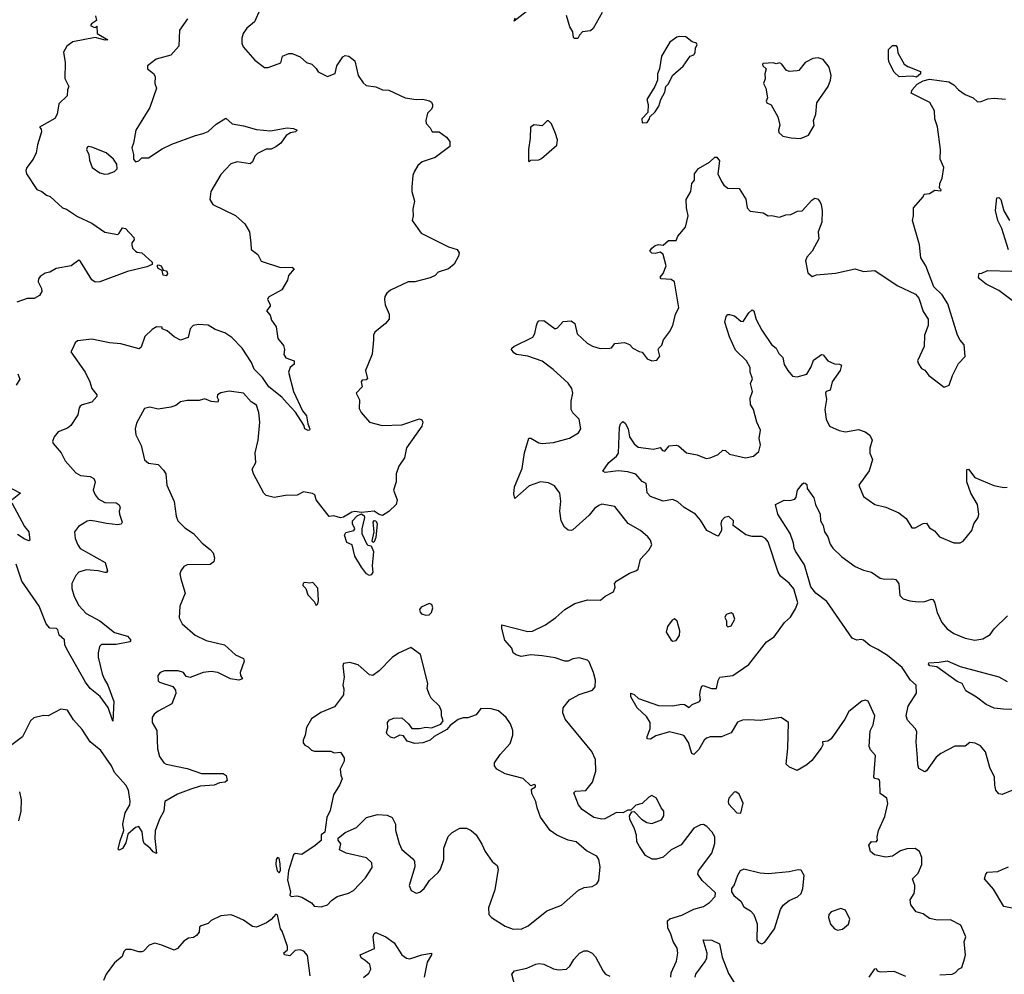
# Model space of a CAD drawing. Extents: x 1690054 to 1842981, y 782881 to 914114.
# Tile 500 of 656: x 1821598 to 1827698, y 790604 to 796520. Entities that reach past the tile are written whole.
import ezdxf

# ---------------------------------------------------------------- set-up
doc = ezdxf.new("R2010")
doc.units = 0

msp = doc.modelspace()

# ---------------------------------------------------------------- linework, layer by layer
at = {"layer": '0CON10XD'}
for points in [[(1823086.7, 796585), (1823052.5, 796507.5), (1823005, 796468.1), (1822982.9, 796435), (1822973.8, 796405), (1822973.9, 796373.9), (1822982, 796352), (1823055, 796270), (1823115, 796223.3), (1823137, 796223), (1823215, 796252.5), (1823226.7, 796295), (1823265, 796310), (1823285, 796310), (1823335, 796290), (1823375, 796255.8), (1823407.5, 796245), (1823435, 796217.5), (1823446.7, 796196.7), (1823505, 796167.5), (1823553, 796187), (1823563.3, 796235), (1823600, 796290), (1823615, 796298.8), (1823637.5, 796295), (1823674.2, 796264.2), (1823695.7, 796175), (1823725, 796128.8), (1823745, 796111.2), (1823805, 796104.3), (1823845, 796086), (1823885, 796084.3), (1823985, 796035.8), (1824055, 796026), (1824095, 796027.5), (1824136.9, 796016.9), (1824148.3, 796008.3), (1824156.2, 795995), (1824155, 795980), (1824148.8, 795965), (1824125, 795940), (1824113.9, 795896.1), (1824116.4, 795876.4), (1824140.7, 795850.7), (1824152.5, 795825), (1824195.7, 795825.7), (1824242.7, 795792.7), (1824263.3, 795765), (1824263.3, 795735), (1824172.5, 795665), (1824091.2, 795638.8), (1824065, 795616.7), (1824042.3, 795577.7), (1824033.3, 795555), (1824026.7, 795485), (1824028, 795455), (1824044.2, 795395), (1824034.2, 795345), (1824036.2, 795305), (1824030, 795275), (1824085, 795196.7), (1824255, 795112), (1824307.5, 795095), (1824320, 795075), (1824316.7, 795055), (1824290, 795005), (1824255, 794975.7), (1824190, 794955), (1824172.5, 794935), (1824140.3, 794919.7), (1824046.4, 794896.4), (1824005, 794896), (1823895, 794844.3), (1823872, 794825), (1823860, 794805), (1823857.5, 794785), (1823863, 794753), (1823887.5, 794695), (1823886, 794665), (1823865, 794636.2), (1823797.5, 794582.5), (1823790, 794565), (1823790, 794535), (1823782.3, 794447.7), (1823740, 794345), (1823752.5, 794295), (1823745, 794287.5), (1823720, 794285), (1823714, 794275), (1823720, 794245), (1823683.3, 794205), (1823703.8, 794165), (1823701.2, 794111.2), (1823713.3, 794085), (1823765.6, 794025.6), (1823844.4, 794005.6), (1823965, 794009.2), (1824075, 794046.7), (1824089.5, 794039.5), (1824096.2, 794025), (1824088.7, 794001.3), (1823995, 793867.5), (1823982.5, 793805), (1823946.4, 793753.6), (1823930, 793705), (1823930, 793655), (1823913.3, 793605), (1823936.7, 793545), (1823930, 793515), (1823885, 793472), (1823845, 793447.5), (1823825, 793452.9), (1823795, 793473.8), (1823715, 793466.7), (1823675, 793471.1), (1823655, 793467.5), (1823605, 793436.7), (1823585, 793432.2), (1823545, 793445.6), (1823515, 793440.8), (1823434.2, 793545), (1823426.7, 793575), (1823412.7, 793582.7), (1823356.1, 793593.9), (1823315.9, 793574.1), (1823245, 793572), (1823175, 793558.8), (1823125, 793572), (1823111.2, 793585), (1823046.7, 793705), (1823038.8, 793735), (1823060, 793775), (1823055.7, 793835), (1823074.4, 793915), (1823086.2, 794025), (1823080, 794085), (1823065, 794131.2), (1823032.3, 794152.3), (1822983.8, 794205), (1822895, 794218.1), (1822845, 794207.1), (1822823.8, 794195), (1822820.7, 794180.7), (1822830, 794165), (1822825, 794150), (1822785, 794153.3), (1822745, 794170), (1822710.5, 794159.5), (1822635, 794160), (1822595, 794151.4), (1822565, 794128.8), (1822535, 794118), (1822455.9, 794105.9), (1822405, 794118.6), (1822370.3, 794109.7), (1822320.9, 794019.1), (1822314.2, 793985), (1822317.3, 793947.3), (1822350.6, 793880.6), (1822371.8, 793791.8), (1822395, 793771.4), (1822455, 793762.5), (1822489.1, 793729.1), (1822504, 793705), (1822508.8, 793635), (1822554.2, 793534.2), (1822567.3, 793442.7), (1822577.1, 793415), (1822620.6, 793370.6), (1822674, 793335), (1822728, 793275), (1822777.2, 793237.2), (1822795.8, 793215), (1822804, 793185), (1822800.7, 793159.3), (1822777.1, 793142.9), (1822635, 793141.4), (1822615, 793131.2), (1822596, 793105), (1822590.8, 793085), (1822595.8, 793055), (1822622.5, 792965), (1822589.2, 792885), (1822586.2, 792813.8), (1822604, 792775), (1822686, 792705), (1822752.7, 792672.7), (1822866.3, 792646.3), (1822935, 792582.9), (1822985, 792561.2), (1822988.1, 792545), (1822964.2, 792475), (1822966, 792455), (1822977.5, 792435), (1822955, 792427.5), (1822904.5, 792434.5), (1822825, 792474.2), (1822785, 792479.4), (1822735, 792473.8), (1822655, 792443.3), (1822629.3, 792449.3), (1822612.5, 792475), (1822580, 792485), (1822495, 792484.4), (1822468.8, 792475), (1822453.8, 792455), (1822455, 792422.5), (1822465, 792413.8), (1822546.9, 792386.9), (1822563.8, 792365), (1822566.2, 792345), (1822539.7, 792280.3), (1822456.7, 792235), (1822431.2, 792215), (1822419.2, 792195), (1822419.2, 792165), (1822448, 792115), (1822450.8, 792000.8), (1822464.5, 791954.5), (1822490, 791915), (1822505.5, 791905.5), (1822635, 791879.2), (1822725, 791848.1), (1822857.8, 791847.8), (1822876.2, 791835), (1822882.5, 791805), (1822870, 791795), (1822835, 791790), (1822802.5, 791775), (1822715, 791768.9), (1822658.6, 791751.4), (1822575, 791720.6), (1822497.5, 791675), (1822491.5, 791615), (1822463.3, 791565), (1822437.9, 791492.1), (1822435.6, 791445), (1822445, 791352.5), (1822425, 791362.5), (1822406.2, 791386.2), (1822370, 791415), (1822362.6, 791432.6), (1822357.4, 791487.4), (1822335, 791520), (1822315, 791513.8), (1822267.1, 791472.9), (1822255, 791417.5), (1822235, 791383.3), (1822215, 791372.5), (1822208.3, 791378.3), (1822220, 791430), (1822243.3, 791495), (1822237.5, 791535), (1822250.9, 791605), (1822280, 791655), (1822282.2, 791675), (1822271.9, 791745), (1822255.7, 791775), (1822185.6, 791855), (1822165.7, 791895), (1822100.1, 791990.1), (1822035, 792044.4), (1821985, 792120.6), (1821931.6, 792181.6), (1821895, 792240), (1821853.6, 792246.4), (1821775, 792206.2), (1821745, 792208), (1821685, 792193.3), (1821663.8, 792175), (1821615.6, 792074.4), (1821550, 792025)], [(1824735, 796568), (1824661.7, 796511.7), (1824667.5, 796532.5)], [(1822068.1, 796545), (1822074.2, 796515.8), (1822042.5, 796495), (1822037.5, 796485), (1822056.7, 796473.3), (1822067.5, 796472.5), (1822075, 796480), (1822077.5, 796435), (1822143.3, 796395), (1822127, 796393), (1822065, 796410.6), (1821927.4, 796382.6), (1821890.8, 796355), (1821868.3, 796318.3), (1821879.2, 796255), (1821877.1, 796155), (1821901.4, 796105), (1821893.3, 796085), (1821891.5, 796048.5), (1821841.1, 795998.9), (1821830.9, 795935), (1821815, 795906.7), (1821720, 795855), (1821730.7, 795840.7), (1821732.9, 795825), (1821708, 795745), (1821700, 795695), (1821681.1, 795655), (1821641.9, 795605), (1821635.8, 795585), (1821639.2, 795565), (1821705, 795466.7), (1821735, 795456.2), (1821763.4, 795433.4), (1821786.7, 795425), (1821863.9, 795353.9), (1821887.5, 795345), (1821955, 795301.2), (1822045, 795260), (1822125, 795204), (1822205, 795189.2), (1822215, 795196), (1822235, 795230), (1822252.5, 795225), (1822305, 795170), (1822306.7, 795155), (1822293, 795137), (1822292.5, 795125), (1822297.5, 795105), (1822315, 795086.2), (1822325, 795078.8), (1822355.5, 795075.5), (1822418.2, 795018.2), (1822417.9, 795002.1), (1822385, 794987.7), (1822265, 794959.4), (1822095, 794894.5), (1822065, 794894), (1822045, 794907.5), (1821975, 795022), (1821965, 795029.4), (1821915.9, 794994.1), (1821823, 794977), (1821785, 794956), (1821755, 794949.2), (1821725, 794929.2), (1821714.2, 794915), (1821712.5, 794895), (1821732, 794855), (1821734, 794835), (1821719.7, 794810.3), (1821687, 794793), (1821645, 794791.1), (1821580.6, 794769.4)], [(1822637.5, 796525), (1822588, 796455), (1822583.3, 796355), (1822535, 796301.2), (1822443.8, 796275), (1822390, 796235), (1822388.8, 796215), (1822427, 796187), (1822437.3, 796167.3), (1822435.7, 796125), (1822446, 796095), (1822404.2, 795975.8), (1822318, 795835), (1822303.8, 795755), (1822292.5, 795725), (1822303.3, 795685), (1822302.5, 795655), (1822315, 795640), (1822335, 795646.2), (1822355, 795663.8), (1822395, 795664.2), (1822480.3, 795719.7), (1822540.9, 795749.1), (1822686.8, 795803.2), (1822735, 795814.2)], [(1825205.8, 796564.2), (1825150, 796465), (1825135, 796452), (1825085, 796443.8), (1825066.2, 796425), (1825055, 796402.5), (1825035, 796402.5), (1825029.3, 796409.3), (1825024, 796445), (1825005.6, 796475.6), (1824985, 796546.2)], [(1825455, 795880), (1825485, 795882.5), (1825500, 795905), (1825501.7, 795918.3), (1825535, 795950), (1825556.7, 795985), (1825570, 796025), (1825595, 796070), (1825600, 796105), (1825615, 796120), (1825643.9, 796176.1), (1825708.3, 796231.7), (1825752.5, 796295), (1825775, 796303.3), (1825783, 796317), (1825784.2, 796345.8), (1825795.5, 796365), (1825790, 796375), (1825765, 796382.5), (1825725, 796413.3), (1825685, 796416.7), (1825668.3, 796411.7), (1825625, 796380), (1825573.3, 796295), (1825562.5, 796215), (1825550, 796185), (1825550, 796145), (1825532.5, 796105), (1825483.3, 796025), (1825492.5, 795995), (1825490, 795945), (1825452.5, 795905), (1825455, 795880)], [(1827155, 796164.3), (1827129.2, 796169.2), (1827047.5, 796165), (1827016.2, 796195), (1826984.2, 796255), (1826980, 796275), (1826980, 796335), (1827005, 796360), (1827025, 796360), (1827035, 796350), (1827037.5, 796315), (1827076.7, 796245), (1827099.7, 796229.7), (1827178.3, 796198.3), (1827178, 796185), (1827155, 796164.3)], [(1826435, 795783.8), (1826485.9, 795804.1), (1826520, 795865), (1826515.6, 795895), (1826530.4, 795935), (1826535.5, 796005), (1826607.1, 796105), (1826621.4, 796145), (1826624.3, 796175), (1826612.9, 796225), (1826575, 796274), (1826545, 796284), (1826511.2, 796278.8), (1826465, 796254), (1826426, 796205), (1826415, 796202.5), (1826365, 796198.8), (1826346.4, 796206.4), (1826318.8, 796245), (1826305, 796252), (1826285, 796246.7), (1826265, 796253.3), (1826205, 796248.8), (1826200, 796245), (1826202.5, 796235), (1826222.5, 796215), (1826213.8, 796185), (1826216.4, 796153.6), (1826206.7, 796125), (1826220, 796095), (1826230, 796035), (1826222, 796015), (1826227.5, 796005), (1826252.9, 795992.9), (1826295, 795917.5), (1826307.2, 795867.2), (1826298.5, 795835), (1826300.5, 795820.5), (1826325, 795798.8), (1826377, 795787), (1826435, 795783.8)], [(1825225, 792947.5), (1825277.5, 792975), (1825286.1, 793003.9), (1825283.8, 793025), (1825297, 793043), (1825375, 793090), (1825415.9, 793104.1), (1825430, 793115), (1825445, 793176.7), (1825495, 793232.5), (1825513.3, 793265), (1825506, 793295), (1825490, 793315), (1825444.5, 793354.5), (1825368.3, 793398.3), (1825285, 793502.9), (1825205, 793517.1), (1825185, 793510), (1825159.7, 793490.3), (1825125, 793449.2), (1825025, 793359.2), (1825015, 793354.3), (1824995, 793356.9), (1824974.1, 793374.1), (1824952.9, 793415), (1824944.4, 793475), (1824950, 793535), (1824944.3, 793585), (1824910.9, 793630.9), (1824875, 793650), (1824825, 793655.8), (1824755, 793631.1), (1824665, 793552.5), (1824658.8, 793581.2), (1824664.4, 793625), (1824711.1, 793738.9), (1824725.6, 793835), (1824753.1, 793926.9), (1824765, 793927.1), (1824815, 793898.5), (1824835, 793893.6), (1824905, 793900), (1825005, 793925.7), (1825060.3, 793959.7), (1825074, 793985), (1825064.3, 794044.3), (1825025, 794084), (1825014.4, 794105), (1825014.4, 794155), (1825025.6, 794205), (1825017.8, 794235), (1824996.7, 794266.7), (1824902.4, 794352.4), (1824834.2, 794404.2), (1824745, 794434.4), (1824675, 794445.8), (1824658.8, 794455), (1824643.8, 794475), (1824646.7, 794485), (1824660, 794495), (1824776.6, 794553.4), (1824789.2, 794575), (1824800.6, 794625), (1824805.8, 794644.2), (1824815, 794653.3), (1824845, 794656.2), (1824915.8, 794604.2), (1824929.7, 794610.3), (1824965, 794650), (1825015, 794653.8), (1825036.9, 794636.9), (1825052.3, 794572.3), (1825113.8, 794515), (1825145.7, 794495.7), (1825195, 794482.5), (1825255, 794484), (1825263.8, 794486.2), (1825285, 794513.3), (1825345, 794518.8), (1825375, 794506), (1825396.7, 794485), (1825435, 794463.3), (1825455, 794460), (1825485, 794419.2), (1825515, 794406), (1825545, 794410), (1825563.3, 794435), (1825553.3, 794475), (1825556.7, 794485), (1825576.6, 794503.4), (1825586, 794535), (1825624, 794585), (1825643.8, 794625), (1825661.2, 794695), (1825681.1, 794735), (1825654, 794895), (1825635, 794909.4), (1825573.1, 794913.1), (1825566.2, 794925), (1825583.7, 794946.3), (1825603.8, 794995), (1825585, 795063.8), (1825568.3, 795078.3), (1825535, 795070), (1825515, 795073.3), (1825502.5, 795085), (1825513.3, 795105), (1825535, 795121.2), (1825555, 795127.5), (1825585, 795122.5), (1825618.3, 795151.7), (1825665, 795151.2), (1825675, 795178.8), (1825722.5, 795235), (1825738.6, 795305), (1825728.6, 795355), (1825727.1, 795405), (1825755.8, 795455), (1825762, 795505), (1825778, 795525), (1825778.8, 795565), (1825803.2, 795596.8), (1825872.3, 795637.7), (1825905, 795668.8), (1825917.5, 795667.5), (1825933.3, 795645), (1825923.3, 795565), (1825945, 795517.5), (1825960, 795495), (1825985, 795476.2), (1826055, 795473.8), (1826097.3, 795407.3), (1826104.1, 795354.1), (1826124.1, 795334.1), (1826205, 795322.5), (1826235, 795304), (1826255, 795305.8), (1826305, 795295.8), (1826345, 795310.6), (1826375, 795312.5), (1826417.3, 795332.7), (1826445, 795336.2), (1826505, 795401.2), (1826525, 795413.3), (1826540.7, 795410.7), (1826555, 795393.3), (1826564.2, 795374.2), (1826569.2, 795335), (1826567.5, 795265), (1826543.8, 795205), (1826548.3, 795161.7), (1826508, 795085), (1826475, 795047.5), (1826466.2, 795025), (1826480.7, 794950.7), (1826507.5, 794927.5), (1826535, 794938), (1826651.7, 794948.3), (1826775, 794976.7), (1826825, 794958.8), (1826895, 794966.2), (1827035, 794872.9), (1827148, 794818), (1827167.5, 794795), (1827195, 794712.5), (1827226, 794665), (1827226, 794625), (1827204, 794565), (1827202, 794495), (1827161.2, 794405), (1827166.4, 794386.4), (1827185, 794357.5), (1827205, 794347.5), (1827230, 794315), (1827325, 794242.5), (1827356.7, 794255), (1827376.2, 794315), (1827415, 794390), (1827456.4, 794433.6), (1827450, 794505), (1827425, 794533.3), (1827407.5, 794565), (1827349.1, 794759.1), (1827314, 794815), (1827261.4, 794865), (1827211.1, 794995), (1827180.6, 795045), (1827171.8, 795125), (1827128.7, 795275), (1827136.2, 795305), (1827135.7, 795355), (1827195, 795422.5), (1827200.7, 795439.3), (1827235, 795443.8), (1827267, 795463), (1827305, 795460), (1827307.5, 795465), (1827297.5, 795475), (1827298.8, 795505), (1827312.9, 795537.1), (1827322.5, 795605), (1827300.5, 795655), (1827302.3, 795715), (1827285, 795856.2), (1827267.1, 795905), (1827266.5, 795955), (1827237.3, 796007.3), (1827121.2, 796065), (1827126.9, 796085), (1827158.7, 796121.3), (1827195, 796141.1), (1827235, 796152), (1827355, 796134), (1827385.5, 796115.5), (1827414.5, 796084.5), (1827455.6, 796055.6), (1827505.7, 796035.7), (1827531.7, 796011.7), (1827555, 796014), (1827595, 796030), (1827635, 796033.1), (1827705, 796028.1)], [(1822735, 795814.2), (1822765, 795828), (1822815, 795872), (1822875, 795910), (1822915, 795874), (1822985, 795862.9), (1823065, 795838.6), (1823151.7, 795831.7), (1823255, 795848.9), (1823295, 795845.6), (1823316.7, 795835), (1823306.2, 795825), (1823275, 795818.1), (1823248, 795802), (1823215.3, 795754.7), (1823185, 795731.1), (1823155, 795717.5), (1823125, 795718.1), (1823070.2, 795689.8), (1823054.2, 795675), (1823040.5, 795639.5), (1823025, 795626.2), (1822945, 795640), (1822905, 795626), (1822845, 795561.2), (1822781.9, 795455), (1822776, 795405), (1822793.8, 795375), (1822935, 795306.2), (1822993.3, 795255), (1823021.2, 795205), (1823030.8, 795135), (1823032.5, 795095), (1823073.3, 795065), (1823093.9, 795023.9), (1823213.2, 794983.2), (1823285, 794985.6), (1823297.5, 794975), (1823262.5, 794935), (1823256.2, 794905), (1823221.2, 794845), (1823139.3, 794800.7), (1823132.5, 794785), (1823150, 794755), (1823150, 794745), (1823127.5, 794715), (1823148.8, 794688.8), (1823157.3, 794657.3), (1823185.8, 794615.8), (1823196.7, 794545), (1823231.7, 794501.7), (1823238.8, 794475), (1823234.1, 794444.1), (1823247.5, 794425), (1823298.8, 794405), (1823298.8, 794385), (1823273.3, 794365), (1823264.2, 794335), (1823294.5, 794215), (1823350.8, 794095), (1823374.2, 794065), (1823382, 794015), (1823395.8, 793985), (1823393.8, 793976.2), (1823385, 793973.1), (1823365, 793984), (1823357.9, 794007.9), (1823306.9, 794086.9), (1823253.5, 794145), (1823220.9, 794180.9), (1823140.7, 794245), (1823101.7, 794301.7), (1823051.2, 794355), (1823033.4, 794395), (1822975.5, 794485), (1822911.3, 794551.3), (1822868.8, 794578.8), (1822809.3, 794599.3), (1822765, 794626.1), (1822705, 794631.5), (1822672, 794625), (1822653.3, 794605), (1822640.6, 794549.4), (1822595, 794534.3), (1822554.7, 794554.7), (1822511.2, 794591.2), (1822480, 794605), (1822480, 794615), (1822445, 794616.2), (1822419.5, 794600.5), (1822373.1, 794556.9), (1822350, 794490), (1822338.9, 794481.1), (1822225, 794510.8), (1822155, 794517.8), (1822045, 794540.6), (1821955, 794528.8), (1821941.9, 794518.1), (1821925, 794480), (1821915, 794462.5), (1822003.5, 794335), (1822032.9, 794275), (1822044.4, 794235), (1822076, 794195), (1822076.2, 794185), (1822045, 794148.8), (1821985.9, 794134.1), (1821973.3, 794125), (1821966.2, 794115), (1821957.9, 794072.1), (1821915, 794004), (1821895, 793989.2), (1821836, 793965), (1821811.2, 793935), (1821801.2, 793905), (1821805, 793893.3), (1821855.6, 793835), (1821878.6, 793785), (1821945, 793712.5), (1821975, 793694.4), (1822035, 793688.5), (1822056.4, 793676.4), (1822065.6, 793655), (1822052.9, 793605), (1822065.6, 793575), (1822085, 793550.6), (1822125, 793527.5), (1822195.6, 793525.6), (1822214.2, 793514.2), (1822221.2, 793495), (1822214.3, 793475), (1822215.7, 793455), (1822232, 793405), (1822226.9, 793393.1), (1822205, 793390), (1822135, 793397.1), (1822062.4, 793412.4), (1822035, 793416.9), (1822015, 793412.5), (1821961.7, 793378.3), (1821938, 793345), (1821941.4, 793305), (1821957.1, 793265), (1821973.4, 793243.4), (1822126.4, 793156.4), (1822142.5, 793105), (1822135.5, 793094.5), (1822125, 793092.9), (1822083.6, 793103.6), (1822008.7, 793111.3), (1821965, 793095.8), (1821945.7, 793075), (1821921.1, 793025), (1821920.9, 792995), (1821934.6, 792945), (1821965, 792889.4), (1822010.1, 792840.1), (1822094.4, 792795), (1822185, 792722.5), (1822265, 792700), (1822286.7, 792675), (1822280, 792665), (1822195, 792648.6), (1822105, 792646.7), (1822091.4, 792635), (1822083.2, 792596.8), (1822085, 792570), (1822108.9, 792465), (1822121.4, 792435), (1822144.2, 792395), (1822181.6, 792295), (1822175, 792173.3), (1822145, 792256.7), (1822095.5, 792325), (1822034.9, 792374.9), (1822004.9, 792414.9), (1821889.7, 792619.7), (1821878.4, 792645), (1821875, 792675.7), (1821843.3, 792705), (1821835, 792738.8), (1821825, 792746.9), (1821785, 792748.9), (1821761.1, 792775), (1821718.5, 792885), (1821610.5, 793040.5), (1821575, 793146.2)], [(1824755, 795640), (1824765, 795650), (1824815, 795652.5), (1824830.7, 795659.3), (1824925, 795742.5), (1824928.8, 795775), (1824917.5, 795815), (1824893.3, 795875), (1824875, 795893.3), (1824865, 795893.3), (1824835, 795862.5), (1824785, 795867.5), (1824762.5, 795855), (1824761.2, 795785), (1824750, 795715), (1824750, 795645), (1824755, 795640)], [(1822125, 795562.5), (1822145, 795564), (1822185, 795578.8), (1822202.5, 795595), (1822200, 795625), (1822180, 795655), (1822133.3, 795695), (1822045, 795730), (1822025, 795733.3), (1822015, 795727.5), (1822011.2, 795715), (1822026, 795685), (1822030.3, 795650.3), (1822046.2, 795605), (1822095, 795570.6), (1822125, 795562.5)], [(1827723.6, 795093.6), (1827683.6, 795225), (1827657.1, 795275), (1827643.2, 795336.8), (1827652.5, 795415), (1827665, 795417.5), (1827676.1, 795406.1), (1827695.7, 795335), (1827729.2, 795275)], [(1822505, 794933.3), (1822487, 794937), (1822480, 794965), (1822455, 794978.8), (1822450, 794995), (1822455, 795001.2), (1822473.8, 794995), (1822487, 794967), (1822505, 794963.3), (1822511.2, 794955), (1822513.8, 794945), (1822505, 794933.3)], [(1827755, 794774.5), (1827665, 794842.5), (1827585, 794880), (1827545, 794913.3), (1827538.8, 794925), (1827541.7, 794948.3), (1827555, 794947.5), (1827594.4, 794965.6), (1827745, 794961.2)], [(1827299.3, 790600.7), (1827375, 790604), (1827395, 790614), (1827414.1, 790635.9), (1827435.6, 790645), (1827453.6, 790706.4), (1827458.6, 790725), (1827448.8, 790805), (1827459.2, 790835), (1827428.7, 790908.7), (1827365, 790940.8), (1827285, 790939.4), (1827235, 790948.9), (1827195, 790978), (1827151.1, 790991.1), (1827118, 791035), (1827113.8, 791065), (1827138.8, 791105), (1827143.8, 791135), (1827143.3, 791155), (1827130, 791195), (1827165, 791230), (1827186.2, 791285), (1827187.7, 791327.7), (1827173.3, 791365), (1827145, 791383.8), (1827095, 791380.8), (1827055, 791368.6), (1827004.3, 791335.7), (1826965, 791328.6), (1826894.5, 791344.5), (1826870, 791365), (1826858, 791405), (1826875, 791426), (1826905, 791424.4), (1826912.9, 791435), (1826910.8, 791455), (1826919.5, 791495), (1826957.4, 791582.6), (1826977.3, 791662.7), (1826971.2, 791695), (1826928, 791725), (1826927.7, 791797.7), (1826925, 791807.5), (1826913.6, 791813.6), (1826896.4, 791816.4), (1826890, 791825), (1826899.1, 791959.1), (1826869.4, 791995), (1826860.9, 792015), (1826867.9, 792112.1), (1826885, 792150), (1826896.5, 792205), (1826855, 792296.7), (1826835, 792302.5), (1826815, 792296.7), (1826735, 792232.5), (1826709.4, 792185), (1826626.2, 792063.8), (1826605, 792049.2), (1826572.5, 792045), (1826573.3, 792025), (1826564.3, 792005), (1826505, 791928.6), (1826475, 791901.4), (1826415, 791867.5), (1826366.6, 791886.6), (1826345.6, 791905.6), (1826356, 792005), (1826360.8, 792165), (1826315, 792194.7), (1826185, 792176.6), (1826115, 792181.5), (1826075, 792179.2), (1826045, 792165.5), (1826005, 792100.8), (1825965, 792082.9), (1825945, 792075.7), (1825875, 792075.6), (1825852.9, 792067.1), (1825839.2, 792055), (1825805, 791996.2), (1825775, 791966.7), (1825761.4, 791971.4), (1825740.6, 792040.6), (1825715, 792082.5), (1825706.7, 792086.7), (1825622.7, 792107.3), (1825538.6, 792081.4), (1825505, 792060.8), (1825485, 792062.5), (1825485, 792077.5), (1825504.5, 792125.5), (1825503.1, 792165), (1825480.5, 792200.5), (1825422.5, 792255), (1825385, 792322.5), (1825383.9, 792346.1), (1825405, 792338), (1825432.1, 792312.1), (1825555, 792269.4), (1825645, 792266.7), (1825697.6, 792277.6), (1825716.7, 792275), (1825745, 792257.5), (1825763.3, 792275), (1825810.6, 792295), (1825816.7, 792305), (1825812.5, 792335), (1825816.7, 792365), (1825825, 792388.8), (1825833, 792393), (1825884, 792374), (1825914, 792375), (1825924.7, 792425), (1825935, 792444.2), (1826016.2, 792455), (1826115, 792523.3), (1826224.3, 792665), (1826272, 792695), (1826336.2, 792785), (1826372.8, 792817.2), (1826405, 792868.8), (1826418.6, 792905), (1826395, 792992.5), (1826365, 793028.1), (1826311.9, 793071.9), (1826297.1, 793095), (1826234.4, 793284.4), (1826218, 793305), (1826195, 793317.1), (1826135, 793317.1), (1826097.3, 793327.3), (1826017.5, 793385), (1826020, 793415), (1825991.2, 793441.2), (1825965, 793434.2), (1825945.8, 793415), (1825941.4, 793395), (1825946.4, 793373.6), (1825946.7, 793355), (1825930, 793325), (1825925, 793320), (1825915, 793322.5), (1825855, 793353.3), (1825815, 793419.2), (1825784.2, 793455), (1825715, 793497.5), (1825675, 793531.8), (1825645, 793545.5), (1825585, 793535.5), (1825505.9, 793565.9), (1825485, 793587.5), (1825479.1, 793645), (1825455, 793658.5), (1825415, 793704), (1825365, 793718.5), (1825305.6, 793724.4), (1825225, 793714.4), (1825211.7, 793721.7), (1825247.5, 793775), (1825296.2, 793815), (1825307.3, 793832.7), (1825314.3, 793995), (1825320, 794015), (1825335, 794030), (1825348.8, 794018.8), (1825368, 793985), (1825375.8, 793935), (1825405, 793891.2), (1825430.5, 793870.5), (1825525, 793858.8), (1825565, 793868.8), (1825580.7, 793850.7), (1825595, 793846), (1825621.2, 793878.8), (1825665, 793884), (1825678.6, 793878.6), (1825730, 793835), (1825795, 793822.5), (1825851.3, 793801.3), (1825875, 793804.5), (1825925, 793824.5), (1825955, 793852.5), (1825969.9, 793849.9), (1825995, 793827.5), (1826095, 793805.6), (1826143.3, 793815), (1826176.4, 793843.6), (1826186.7, 793885), (1826180, 793925), (1826186.9, 793976.9), (1826165.5, 794025), (1826143.5, 794103.5), (1826126.5, 794135), (1826123.5, 794175), (1826137.8, 794215), (1826125.6, 794265), (1826137.5, 794295), (1826122.9, 794335), (1826124, 794365), (1826100.5, 794405), (1826032.2, 794472.2), (1825996.1, 794555), (1825966.7, 794645), (1825975, 794680), (1825985, 794692.5), (1825995, 794693.8), (1826026.7, 794685), (1826065, 794651.2), (1826079.5, 794650.5), (1826115, 794703.8), (1826135, 794721.2), (1826146.2, 794715), (1826161.3, 794661.3), (1826196.3, 794596.3), (1826255, 794506.2), (1826284.3, 794484.3), (1826301.3, 794451.3), (1826325, 794426.7), (1826333.9, 794383.9), (1826356, 794345), (1826385, 794311.2), (1826415, 794306.2), (1826475, 794322.9), (1826501.8, 794368.2), (1826515, 794410), (1826565, 794446), (1826575, 794443.3), (1826605, 794405.7), (1826645, 794387.5), (1826676.1, 794386.1), (1826688.8, 794378.8), (1826681.1, 794345), (1826631.1, 794275), (1826618.1, 794225), (1826595, 794215.6), (1826589.4, 794205), (1826596.2, 794166.2), (1826586.4, 794105), (1826594.4, 794045), (1826615, 794000), (1826675, 793973.8), (1826715, 793966.2), (1826795, 793979.2), (1826835.9, 793965.9), (1826865.7, 793945.7), (1826878.6, 793915), (1826865.6, 793865), (1826864.3, 793834.3), (1826881.2, 793795), (1826860.8, 793725), (1826796, 793635), (1826826.2, 793565), (1826895, 793516.2), (1826965, 793498), (1827045, 793464.3), (1827089.5, 793429.5), (1827125, 793371.2), (1827145, 793370), (1827195, 793398), (1827215, 793398.8), (1827235, 793370), (1827265, 793351.2), (1827295.5, 793315.5), (1827385, 793278.6), (1827425, 793278), (1827442.7, 793287.3), (1827497.5, 793355), (1827509.5, 793395), (1827535.5, 793435), (1827540.9, 793455), (1827532.7, 793515), (1827491.1, 793585), (1827465.4, 793655), (1827465, 793732.5), (1827476, 793735), (1827515, 793683.3), (1827633.9, 793633.9), (1827695, 793620.6), (1827715, 793622.5)], [(1821585.8, 794325.8), (1821598.3, 794291.7), (1821576.7, 794255)], [(1821466.2, 793655), (1821603.3, 793585), (1821551.2, 793545)], [(1826391.8, 793275), (1826371.5, 793335), (1826294.3, 793455), (1826280, 793515), (1826335, 793541.2), (1826369.5, 793540.5), (1826400.7, 793549.3), (1826409.3, 793560.7), (1826417.5, 793605), (1826447, 793643), (1826455, 793650), (1826465, 793647.5), (1826475, 793640), (1826476, 793615), (1826517.6, 793557.6), (1826529.2, 793515), (1826558, 793455), (1826560, 793415), (1826575.8, 793384.2), (1826584, 793345), (1826604.5, 793315), (1826619.4, 793269.4), (1826635.6, 793245), (1826691.4, 793191.4), (1826775, 793131.9), (1826825, 793108.6), (1826875, 793096.2), (1826929.7, 793059.7), (1826955, 793051.9), (1827005, 793055.6), (1827025, 793050), (1827044.5, 793024.5), (1827050.6, 792950.6), (1827071.2, 792931.2), (1827112.7, 792917.3), (1827165, 792912), (1827205, 792914.2), (1827247.7, 792927.7), (1827255.7, 792925.7), (1827265, 792910), (1827281.5, 792845), (1827310, 792785), (1827343.1, 792745), (1827385, 792715.5), (1827455, 792686.5), (1827515, 792674.4), (1827565, 792682.9), (1827610.9, 792709.1), (1827634.6, 792745.4), (1827718.8, 792825)], [(1821548.6, 793525), (1821628.3, 793378.3), (1821654.4, 793345), (1821660, 793295), (1821655, 793290), (1821625, 793302), (1821585, 793328.8)], [(1823765, 793076.2), (1823746.2, 793085), (1823715, 793126), (1823674.5, 793195), (1823657.5, 793265), (1823625, 793280), (1823610, 793325), (1823618, 793342), (1823667.5, 793355), (1823673.3, 793365), (1823658.8, 793395), (1823660, 793415), (1823688.8, 793445), (1823715, 793457.5), (1823731.2, 793445), (1823733.8, 793435), (1823716.7, 793365), (1823716.7, 793335), (1823749.3, 793269.3), (1823755, 793262.5), (1823775, 793260), (1823788.9, 793225), (1823782, 793135), (1823785.6, 793095), (1823775, 793078.8), (1823765, 793076.2)], [(1823785, 793280), (1823781.2, 793291.2), (1823794.2, 793345), (1823788.8, 793405), (1823795, 793416.7), (1823805, 793413.3), (1823812.5, 793395), (1823805, 793310), (1823795, 793283.3), (1823785, 793280)], [(1827745, 791742.5), (1827685, 791718.8), (1827665, 791721.2), (1827645.7, 791745.7), (1827638.6, 791775), (1827638.1, 791825), (1827608.9, 791885), (1827582.4, 791982.4), (1827549.8, 792019.8), (1827517.2, 792037.2), (1827485, 792040), (1827455, 792018), (1827392, 792018), (1827305, 791972.9), (1827275, 791950), (1827215, 791863.8), (1827205, 791858.8), (1827168.8, 791878.8), (1827161.5, 791901.5), (1827160, 791945), (1827151.5, 792045), (1827156.1, 792106.1), (1827147.5, 792125), (1827098.3, 792178.3), (1827089.5, 792205), (1827102, 792265), (1827153.9, 792346.1), (1827151.9, 792395), (1827117.3, 792427.3), (1827065, 792505.4), (1826975, 792579.1), (1826915, 792617.5), (1826865, 792640.5), (1826825, 792674.5), (1826811.4, 792678.6), (1826785, 792674), (1826755, 792686.8), (1826598.8, 792915), (1826530.8, 792965), (1826500.3, 793005), (1826461.1, 793141.1), (1826405, 793226), (1826395.5, 793245), (1826391.8, 793275)], [(1823435, 792890), (1823445, 792900), (1823448.8, 792921.2), (1823445, 792997.5), (1823415, 793032.5), (1823395, 793027.5), (1823365, 793032.5), (1823355, 793027.5), (1823353, 793013), (1823370, 792995), (1823382.5, 792955), (1823422.5, 792915), (1823435, 792890)], [(1825632.2, 790585), (1825635, 790612.5), (1825667.5, 790685), (1825675.5, 790735), (1825671.1, 790765), (1825646.4, 790806.4), (1825632.9, 790852.9), (1825612.6, 790892.6), (1825611.4, 790935), (1825625, 790946.9), (1825699.4, 790970.6), (1825775, 791007.5), (1825835, 791024.3), (1825871.7, 791048.3), (1825906.7, 791085), (1825908.8, 791108.8), (1825825.8, 791185), (1825800, 791225), (1825804.2, 791245), (1825885, 791353.8), (1825905.5, 791414.5), (1825904, 791455), (1825888.8, 791485), (1825855, 791520), (1825835, 791531.2), (1825815, 791530), (1825775, 791508.8), (1825695, 791405.7), (1825633.3, 791375), (1825585, 791328.8), (1825543.6, 791316.4), (1825516.7, 791316.7), (1825475, 791340), (1825437.5, 791395), (1825421.9, 791425), (1825418.8, 791465), (1825406.7, 791505), (1825378, 791565), (1825376.7, 791585), (1825390, 791610), (1825405, 791612.5), (1825450, 791565), (1825483.9, 791543.9), (1825515, 791538.8), (1825575, 791560), (1825588.8, 791585), (1825588.8, 791615), (1825571.2, 791635), (1825542.5, 791695), (1825515, 791712.5), (1825495, 791702.5), (1825455, 791662.5), (1825415, 791652.5), (1825385, 791620), (1825365, 791620), (1825335, 791603.8), (1825295, 791605.6), (1825222.2, 791567.8), (1825205, 791565.6), (1825155, 791575.8), (1825082.9, 791625), (1825060.8, 791655), (1825030.7, 791729.3), (1825040.7, 791739.3), (1825105, 791743.3), (1825145.7, 791794.3), (1825167.7, 791862.3), (1825165.8, 791935), (1825142, 791985), (1824976.9, 792185), (1824963.1, 792225), (1824964.3, 792255), (1825005, 792303.8), (1825065, 792338), (1825146, 792364), (1825163.3, 792385), (1825165, 792427.5), (1825153.1, 792475), (1825125, 792540), (1825115, 792550.8), (1825065, 792565.7), (1825025, 792558.8), (1824995, 792543.8), (1824975, 792543.8), (1824915.6, 792565.6), (1824835, 792578.1), (1824765, 792583.1), (1824705, 792574.2), (1824674.2, 792584.2), (1824655, 792596.7), (1824647.1, 792625), (1824604.5, 792675), (1824584.1, 792745.9), (1824585, 792770), (1824745, 792728.1), (1824775, 792730.6), (1824855, 792770.6), (1824920, 792815), (1824974.6, 792865.4), (1825037.3, 792902.7), (1825115, 792924.2), (1825196.7, 792923.3), (1825225, 792947.5)], [(1824115, 792829.5), (1824135, 792831.1), (1824149.1, 792845), (1824156.9, 792875), (1824152.2, 792895), (1824135, 792902.7), (1824085, 792880), (1824075.6, 792865), (1824078.2, 792848.2), (1824087.5, 792837.5), (1824115, 792829.5)], [(1825645, 792667.5), (1825665, 792672.5), (1825685.8, 792704.2), (1825688.3, 792731.7), (1825671.7, 792791.7), (1825655, 792807.5), (1825640.7, 792799.3), (1825611.2, 792758.8), (1825603.3, 792725), (1825634.1, 792674.1), (1825645, 792667.5)], [(1825985, 792757.5), (1826005, 792762.5), (1826028, 792805), (1826018.8, 792835), (1826005, 792843.8), (1825975, 792833.3), (1825966.2, 792815), (1825976.7, 792795), (1825976, 792765), (1825985, 792757.5)], [(1824705, 790884.3), (1824748.8, 790905), (1824863.8, 790996.2), (1824955, 791032), (1825060, 791125), (1825095, 791141.2), (1825145, 791148.8), (1825172.5, 791165), (1825186, 791185), (1825195, 791270), (1825186.9, 791315), (1825174, 791335), (1825108.7, 791368.7), (1825045, 791424.2), (1824995, 791434.4), (1824925, 791466.7), (1824884.3, 791495), (1824825, 791577.5), (1824803.2, 791635), (1824795.5, 791675), (1824770, 791725), (1824768.3, 791751.7), (1824792.9, 791765), (1824794.2, 791775), (1824785, 791780.5), (1824765, 791772.5), (1824717.9, 791817.9), (1824605, 791846), (1824553.3, 791875), (1824540, 791895), (1824540, 791915), (1824574.3, 791965.7), (1824636.7, 792035), (1824652.5, 792085), (1824652.5, 792115), (1824638.8, 792155), (1824612.5, 792195), (1824565, 792236), (1824518.3, 792248.3), (1824455, 792250), (1824425, 792212.5), (1824375, 792193.3), (1824345, 792192.5), (1824315, 792183.3), (1824263.8, 792146.2), (1824245, 792121.2), (1824165, 792077.5), (1824140, 792055), (1824095, 792037.5), (1824045, 792033.3), (1823999.3, 792049.3), (1823975, 792081.2), (1823953.9, 792086.1), (1823915, 792066.7), (1823895, 792072.5), (1823875, 792092.5), (1823870, 792105), (1823878, 792132), (1823876.7, 792165), (1823889.5, 792180.5), (1823915, 792192), (1823965, 792192.5), (1824005.9, 792155.9), (1824027.5, 792127.5), (1824036.4, 792126.4), (1824075, 792126.2), (1824115, 792135.8), (1824149.3, 792130.7), (1824206.1, 792153.9), (1824221.2, 792175), (1824212, 792205), (1824212, 792235), (1824198.8, 792265), (1824147.5, 792315), (1824135, 792340), (1824123.3, 792375), (1824126.7, 792405), (1824080, 792585), (1824021.7, 792628.3), (1823945, 792593.3), (1823905, 792566.7), (1823825.7, 792484.3), (1823785, 792456.2), (1823765, 792458.8), (1823695, 792522), (1823643, 792537), (1823605, 792530), (1823600, 792515), (1823608, 792445), (1823600, 792395), (1823606.4, 792373.6), (1823603.6, 792336.4), (1823548.3, 792261.7), (1823464.3, 792225.7), (1823405, 792186.7), (1823375, 792133.3), (1823366, 792085), (1823353.1, 792055), (1823355, 792037.5), (1823365, 792023.3), (1823385, 792013.3), (1823405, 791993.3), (1823425, 791986.7), (1823525, 791986.2), (1823547, 791977), (1823585, 791980), (1823607.5, 791945), (1823607.5, 791925), (1823583.3, 791875), (1823587, 791837), (1823596.7, 791815), (1823580, 791775), (1823541.2, 791715), (1823521.2, 791618.8), (1823501.2, 791575), (1823487.5, 791485), (1823465, 791467.5), (1823465, 791432.5), (1823428, 791402), (1823345, 791346.7), (1823305, 791352.5), (1823295, 791343.3), (1823264.2, 791245), (1823256.1, 791186.1), (1823276.2, 791115), (1823272.5, 791095), (1823280, 791085), (1823315, 791090), (1823345, 791082.5), (1823405, 791046.7), (1823422.5, 791025), (1823465, 791021.2), (1823505, 791033.8), (1823528.8, 791061.2), (1823564.3, 791085.7), (1823635, 791105.8), (1823665, 791122.5), (1823739.3, 791200.7), (1823782.5, 791265), (1823780, 791295), (1823747.5, 791325), (1823620, 791355), (1823580, 791375), (1823587, 791413), (1823570, 791435), (1823571.7, 791448.3), (1823615, 791482.5), (1823685, 791513.3), (1823746.7, 791575), (1823813.9, 791593.9), (1823875, 791590), (1823905, 791576.2), (1823925.8, 791535), (1823927, 791497), (1823948.8, 791415), (1823965, 791377.5), (1824031.7, 791321.7), (1824044.1, 791304.1), (1824045, 791270), (1824011.2, 791155), (1824022.3, 791122.3), (1824055, 791106.2), (1824077, 791113), (1824104.2, 791135.8), (1824136.2, 791185), (1824190, 791235), (1824204.2, 791255.8), (1824225.8, 791315), (1824226, 791385), (1824252.1, 791457.9), (1824277, 791483), (1824325, 791510), (1824365, 791510), (1824395.6, 791495.6), (1824425, 791467.5), (1824461.2, 791411.2), (1824481.2, 791365), (1824525, 791302.5), (1824555, 791277.5), (1824561.2, 791255), (1824542.3, 791127.7), (1824502, 791015), (1824504.2, 790975), (1824521.2, 790955), (1824605, 790902.2), (1824655, 790884.4), (1824685, 790885.8), (1824705, 790884.3)], [(1827745, 792245.4), (1827693.8, 792246.2), (1827635, 792253.6), (1827585, 792275.6), (1827525, 792321.9), (1827460, 792360), (1827437.5, 792405), (1827405, 792418.8), (1827280, 792510), (1827236.7, 792515), (1827228.8, 792525), (1827230, 792535), (1827295, 792537.5), (1827345, 792546.7), (1827425, 792511.4), (1827665, 792447.1), (1827715, 792418.6)], [(1821597.5, 791735), (1821606.9, 791685), (1821604.4, 791615.6), (1821591.4, 791555)], [(1826065, 791603.3), (1826080, 791665), (1826055, 791720), (1826035, 791733.8), (1826025, 791733.3), (1825992, 791695), (1825986.2, 791675), (1825989.5, 791659.5), (1826040, 791605), (1826065, 791603.3)], [(1823205, 791232.5), (1823213, 791247), (1823211.7, 791288.3), (1823205, 791322.5), (1823195, 791327.5), (1823187.5, 791315), (1823184.1, 791284.1), (1823193.8, 791245), (1823205, 791232.5)], [(1827790, 791005), (1827694.2, 791024.2), (1827630.3, 791130.3), (1827576.2, 791195), (1827582.9, 791225), (1827593.5, 791236.5), (1827658.3, 791241.7), (1827685, 791252.9), (1827725, 791269.4)], [(1826195, 790793.3), (1826215, 790803.3), (1826274, 790885), (1826310.8, 791005), (1826327, 791033), (1826365, 791062), (1826417, 791083), (1826440, 791105), (1826450, 791135), (1826458, 791215), (1826439.2, 791249.2), (1826421.7, 791251.7), (1826365, 791239.2), (1826235, 791226.9), (1826185, 791231.1), (1826085, 791255.6), (1826062.5, 791245), (1826044.3, 791215), (1826025, 791157.5), (1826007.5, 791135), (1826008.8, 791115), (1826021.7, 791091.7), (1826065, 791056.2), (1826085, 791022.5), (1826125, 790996.7), (1826146, 790975), (1826165.9, 790915.9), (1826164, 790815), (1826175, 790800), (1826195, 790793.3)], [(1823398, 790595), (1823380.3, 790720.3), (1823357.9, 790747.9), (1823335, 790756.2), (1823305, 790751.2), (1823271.7, 790718.3), (1823237.5, 790725), (1823235, 790737.5), (1823256.7, 790755), (1823256.2, 790775), (1823225, 790870), (1823214, 790885), (1823195, 790972.5), (1823185, 790976.2), (1823156.6, 790943.4), (1823127.4, 790922.6), (1823065, 790895.7), (1823040.9, 790900.9), (1822985, 790938.6), (1822925, 790966.9), (1822905, 790971.9), (1822843, 790967), (1822785, 790936.7), (1822765, 790917.5), (1822722.5, 790905), (1822712.5, 790895), (1822708.8, 790865), (1822693.8, 790845), (1822675, 790832), (1822643.4, 790826.6), (1822615, 790809.2), (1822575, 790763.3), (1822555, 790752.5), (1822477.5, 790785), (1822435, 790795.8), (1822400, 790785), (1822365, 790746.7), (1822355, 790743.8), (1822335, 790743.8), (1822288.3, 790758.3), (1822255, 790756.7), (1822243.8, 790745), (1822232.5, 790715), (1822185, 790673.8), (1822133.8, 790605), (1822118, 790565)], [(1826665, 790876.9), (1826695, 790884), (1826733.3, 790915), (1826741.2, 790945), (1826715, 791002), (1826685, 791010.8), (1826625, 790990), (1826611.2, 790975), (1826608.8, 790955), (1826620.8, 790915), (1826646, 790885), (1826665, 790876.9)], [(1823727.1, 790582.9), (1823760, 790610), (1823773.9, 790636.1), (1823767.5, 790665), (1823738.9, 790688.9), (1823713.8, 790705), (1823706.7, 790725), (1823795.6, 790764.4), (1823787.5, 790835), (1823793, 790857), (1823805, 790863.3), (1823865.5, 790835.5), (1823918.3, 790798.3), (1823965, 790723.8), (1823995, 790704), (1824015, 790700), (1824090, 790725), (1824150, 790735), (1824150, 790725), (1824121.8, 790678.2), (1824104.3, 790585)], [(1825781.8, 790585), (1825787.7, 790605), (1825844, 790684), (1825854.6, 790705), (1825856.8, 790735), (1825833.2, 790816.8), (1825885, 790815.3), (1825933.1, 790793.1), (1825950.1, 790710.1), (1825989.3, 790609.3), (1826035, 790536.7)], [(1824666.8, 790526.8), (1824646, 790605), (1824664.4, 790625.6), (1824739.3, 790640.7), (1824795, 790667.1), (1824815, 790670.8), (1824845, 790665.8), (1824905, 790638), (1824935, 790632), (1824985, 790636), (1825006.8, 790653.2), (1825031.2, 790695), (1825065.8, 790734.2), (1825095, 790750), (1825115, 790750), (1825145, 790733.8), (1825165, 790711.2), (1825212.4, 790622.4), (1825228, 790605), (1825255, 790591.1)], [(1826860, 790585), (1826895, 790637.5), (1826905, 790640), (1826910, 790625), (1826928, 790618), (1827013, 790623), (1827085, 790591.4)]]:
    msp.add_lwpolyline(points, dxfattribs=at)

doc.saveas('drawing.dxf')
